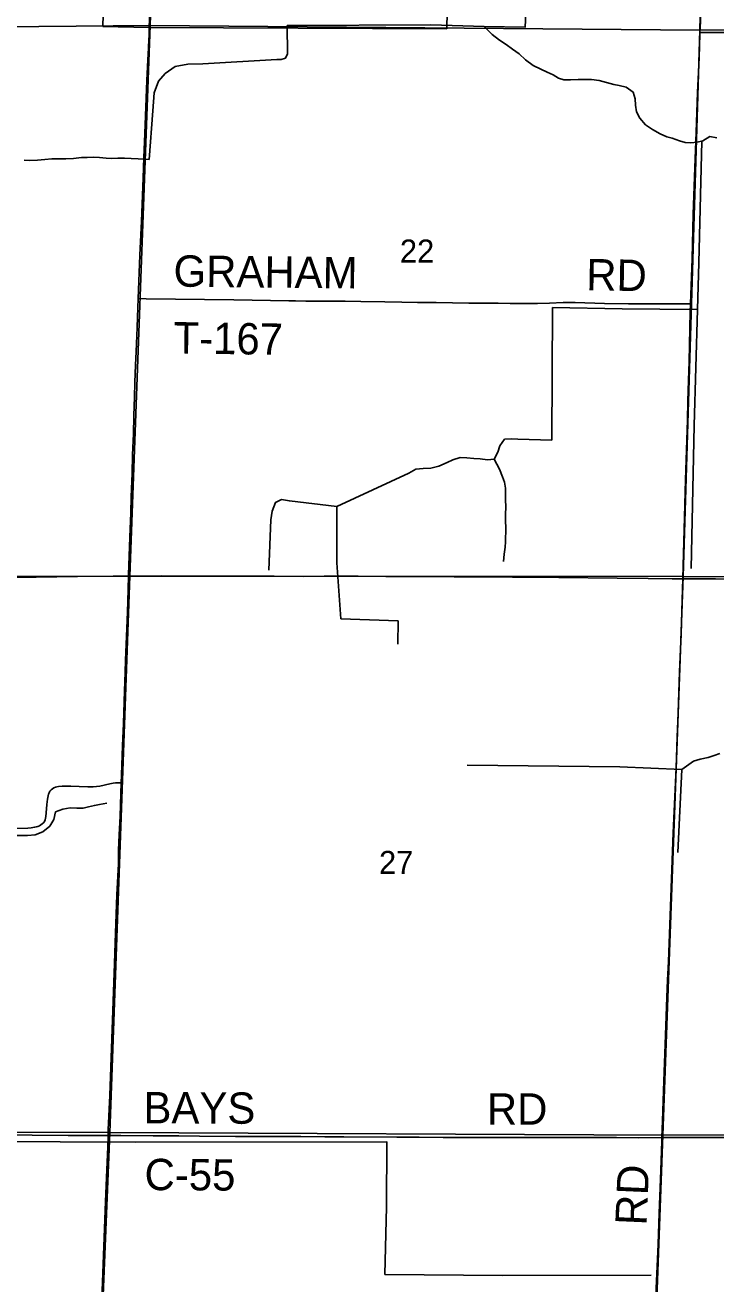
# Model space of a CAD drawing. Extents: x 1443599 to 1910620, y 1028088 to 1361369.
# Drawn here: x 1698953 to 1705561, y 1190596 to 1202642 of the extents above; entities that cross this region are included whole.
import ezdxf

# ---------------------------------------------------------------- set-up
doc = ezdxf.new("R2010")
doc.units = 0
for name, color, linetype in [('GM_X_City_Street', 7, 'Continuous'), ('GM_X_Corporation', 7, 'Continuous'), ('GM_X_County_Road', 7, 'Continuous'), ('GM_X_County_Road_Text', 7, 'Continuous'), ('GM_X_Minor_River', 7, 'Continuous'), ('GM_X_Section', 7, 'Continuous'), ('GM_X_Section_Text', 7, 'Continuous'), ('GM_X_Township_Road', 7, 'Continuous'), ('GM_X_Township_Road_Text', 7, 'Continuous')]:
    doc.layers.add(name, color=color, linetype=linetype)

msp = doc.modelspace()

# ---------------------------------------------------------------- linework, layer by layer
at = {"layer": 'GM_X_City_Street'}
msp.add_lwpolyline([(1700140, 1202620), (1700141, 1202703), (1700148, 1202867), (1700151, 1203096), (1700157, 1203293)], dxfattribs=at)
at = {"layer": 'GM_X_Corporation'}
msp.add_lwpolyline([(1699695, 1202630), (1699727, 1203755), (1699778, 1205278), (1700884, 1205268), (1702510, 1205241), (1703046, 1205239), (1703014, 1203924), (1702987, 1202608), (1700140, 1202620)], close=True, dxfattribs=at)
at = {"layer": 'GM_X_County_Road'}
for points in [[(1700034, 1200025), (1700051, 1200439), (1700066, 1200767), (1700081, 1201177), (1700088, 1201374), (1700097, 1201604), (1700117, 1202113), (1700127, 1202310), (1700132, 1202424), (1700136, 1202506), (1700138, 1202539), (1700138, 1202555), (1700140, 1202620)], [(1699942, 1197367), (1699942, 1197385), (1699950, 1197648), (1699955, 1197746), (1699960, 1197894), (1699962, 1197976), (1699967, 1198123), (1699970, 1198205), (1699975, 1198352), (1699981, 1198528), (1699988, 1198729), (1699993, 1198899), (1699996, 1198997), (1699999, 1199078), (1700003, 1199225), (1700009, 1199388), (1700015, 1199519), (1700023, 1199749), (1700027, 1199847), (1700034, 1200025)], [(1699871, 1195392), (1699874, 1195467), (1699883, 1195746), (1699892, 1195959), (1699903, 1196270), (1699910, 1196451), (1699913, 1196565), (1699927, 1196943), (1699934, 1197123), (1699942, 1197367)], [(1699747, 1192015), (1699748, 1192071), (1699762, 1192399), (1699781, 1192941), (1699807, 1193662), (1699813, 1193859), (1699831, 1194319), (1699844, 1194614), (1699844, 1194647), (1699846, 1194745), (1699852, 1194893), (1699860, 1195073), (1699867, 1195286), (1699871, 1195392)], [(1699611, 1188681), (1699617, 1188857), (1699634, 1189316), (1699654, 1189775), (1699672, 1190153), (1699691, 1190612), (1699722, 1191383), (1699731, 1191612), (1699743, 1191908), (1699747, 1192015)], [(1699747, 1192015), (1699869, 1192014), (1700178, 1192013), (1700424, 1192011), (1700621, 1192010), (1700966, 1192007), (1701262, 1192005), (1701590, 1192005), (1701820, 1192003), (1702001, 1192003), (1702510, 1192000), (1702723, 1191998), (1702953, 1191996), (1703101, 1191995), (1703405, 1191995), (1703840, 1191995), (1704301, 1191996), (1704612, 1191995), (1704825, 1191994), (1705044, 1191995)], [(1705044, 1191995), (1705170, 1191995), (1705346, 1191995), (1705541, 1191996), (1705856, 1191996), (1706435, 1191999), (1706829, 1192003), (1707009, 1192002), (1707239, 1192004), (1707436, 1192005), (1707584, 1192006), (1707896, 1192007), (1708215, 1192009), (1708471, 1192011), (1708767, 1192010), (1708931, 1192012), (1709100, 1192012), (1709325, 1192014), (1709621, 1192017), (1709933, 1192018), (1710163, 1192020), (1710310, 1192019), (1710318, 1192018)]]:
    msp.add_lwpolyline(points, dxfattribs=at)
at = {"layer": 'GM_X_Minor_River'}
for points in [[(1700139, 1201356), (1700174, 1201823), (1700187, 1201995), (1700227, 1202107), (1700292, 1202178), (1700389, 1202245), (1700510, 1202269), (1700654, 1202273), (1701359, 1202312), (1701401, 1202313), (1701443, 1202326), (1701462, 1202368), (1701460, 1202637), (1702834, 1202644), (1703345, 1202630), (1703736, 1202621), (1703775, 1203421)], [(1705570, 1201564), (1705504, 1201575), (1705438, 1201534), (1705381, 1201521), (1705321, 1201514), (1705267, 1201519), (1705213, 1201536), (1705143, 1201559), (1705091, 1201572), (1705028, 1201601), (1704954, 1201644), (1704889, 1201687), (1704833, 1201750), (1704802, 1201811), (1704793, 1201875), (1704790, 1201937), (1704769, 1202000), (1704702, 1202047), (1704636, 1202064), (1704584, 1202075), (1704514, 1202092), (1704444, 1202113), (1704372, 1202122), (1704306, 1202123), (1704244, 1202122), (1704171, 1202117), (1704107, 1202120), (1704055, 1202135), (1704004, 1202166), (1703946, 1202193), (1703886, 1202220), (1703814, 1202255), (1703741, 1202311), (1703680, 1202368), (1703614, 1202413), (1703555, 1202456), (1703491, 1202499), (1703420, 1202552), (1703345, 1202630)], [(1705426, 1201531), (1705399, 1200368), (1705386, 1199919), (1705355, 1198811), (1705324, 1197442)], [(1698942, 1201349), (1698995, 1201347), (1699069, 1201349), (1699140, 1201356), (1699207, 1201361), (1699286, 1201361), (1699341, 1201361), (1699415, 1201366), (1699493, 1201374), (1699545, 1201376), (1699602, 1201377), (1699664, 1201376), (1699726, 1201369), (1699782, 1201366), (1699840, 1201369), (1699902, 1201370), (1699968, 1201365), (1700034, 1201362), (1700139, 1201356)], [(1705386, 1199919), (1704664, 1199926), (1703999, 1199939), (1703991, 1198670), (1703668, 1198679)], [(1703668, 1198679), (1703606, 1198684), (1703540, 1198679), (1703493, 1198615), (1703476, 1198555), (1703439, 1198488), (1703377, 1198483), (1703307, 1198490), (1703246, 1198493), (1703178, 1198502), (1703114, 1198503), (1703044, 1198482), (1702989, 1198455), (1702912, 1198420), (1702834, 1198403), (1702762, 1198398), (1702689, 1198391), (1702625, 1198354)], [(1703439, 1198488), (1703491, 1198393), (1703520, 1198320), (1703538, 1198268), (1703547, 1198211), (1703548, 1198149), (1703549, 1198099), (1703552, 1198031), (1703549, 1197959), (1703550, 1197899), (1703551, 1197830), (1703549, 1197698), (1703544, 1197646), (1703535, 1197578), (1703530, 1197510)], [(1702625, 1198354), (1701936, 1198036), (1701481, 1198089), (1701405, 1198102), (1701347, 1198073), (1701315, 1197990), (1701304, 1197908), (1701283, 1197427)], [(1701936, 1198036), (1701935, 1197497), (1701973, 1196961), (1702520, 1196940), (1702519, 1196716)], [(1705599, 1195671), (1705546, 1195652), (1705488, 1195633), (1705411, 1195618), (1705347, 1195599), (1705237, 1195518)], [(1703183, 1195560), (1704642, 1195542), (1705237, 1195518), (1705199, 1194725)], [(1698746, 1194878), (1698802, 1194881), (1698853, 1194885), (1698915, 1194885), (1698975, 1194888), (1699047, 1194893), (1699120, 1194922), (1699187, 1194977), (1699228, 1195041), (1699243, 1195112), (1699312, 1195139), (1699384, 1195150), (1699446, 1195147), (1699507, 1195148), (1699559, 1195162), (1699615, 1195175), (1699665, 1195184), (1699734, 1195197)], [(1697851, 1191960), (1700006, 1191953), (1702413, 1191955), (1702411, 1191334), (1702395, 1190686), (1703522, 1190675), (1704942, 1190679)]]:
    msp.add_lwpolyline(points, dxfattribs=at)
at = {"layer": 'GM_X_Section'}
for points in [[(1695010, 1207931), (1700322, 1207924), (1700149, 1202640), (1694826, 1202591)], [(1700322, 1207924), (1705538, 1207892), (1705409, 1202593), (1700149, 1202640)], [(1705538, 1207892), (1710814, 1207878), (1710715, 1202600), (1705409, 1202593)], [(1694826, 1202591), (1700149, 1202640), (1699955, 1197367), (1694624, 1197366)], [(1700149, 1202640), (1705409, 1202593), (1705247, 1197365), (1699955, 1197367)], [(1705409, 1202593), (1710715, 1202600), (1710523, 1197340), (1705247, 1197365)], [(1694624, 1197366), (1699955, 1197367), (1699762, 1192045), (1694474, 1192060)], [(1699955, 1197367), (1705247, 1197365), (1705055, 1192018), (1699762, 1192045)], [(1705247, 1197365), (1710523, 1197340), (1710346, 1192038), (1705055, 1192018)], [(1694474, 1192060), (1699762, 1192045), (1699547, 1186749), (1694377, 1186759), (1694259, 1186758)], [(1699762, 1192045), (1705055, 1192018), (1704859, 1186726), (1704830, 1186726), (1699547, 1186749)], [(1705055, 1192018), (1710346, 1192038), (1710171, 1186721), (1704859, 1186726)]]:
    msp.add_lwpolyline(points, close=True, dxfattribs=at)
at = {"layer": 'GM_X_Township_Road'}
for points in [[(1705409, 1202573), (1705411, 1202624), (1705413, 1202678), (1705418, 1202826), (1705425, 1203039), (1705433, 1203334), (1705441, 1203580), (1705446, 1203777), (1705449, 1203900)], [(1705320, 1199974), (1705322, 1200061), (1705333, 1200406), (1705345, 1200832), (1705352, 1201013), (1705360, 1201275), (1705373, 1201619), (1705387, 1201996), (1705395, 1202193), (1705398, 1202259), (1705401, 1202340), (1705405, 1202437), (1705405, 1202453), (1705406, 1202484), (1705407, 1202515), (1705408, 1202531), (1705409, 1202573)], [(1705409, 1202573), (1705421, 1202573), (1705567, 1202572), (1705715, 1202573), (1706010, 1202574), (1706191, 1202576), (1706766, 1202579), (1707111, 1202581), (1707603, 1202580), (1708047, 1202581)], [(1700034, 1200025), (1700110, 1200023), (1700948, 1200013), (1701474, 1200004), (1701539, 1200003), (1701638, 1200001), (1701736, 1200000), (1701786, 1199999), (1701851, 1199999), (1701933, 1199999), (1702015, 1199999), (1702163, 1199997), (1702393, 1199994), (1702557, 1199991), (1702705, 1199988), (1702886, 1199986), (1703198, 1199982), (1703362, 1199981), (1703471, 1199981)], [(1703471, 1199981), (1703477, 1199981), (1703592, 1199979), (1703707, 1199978), (1703855, 1199979), (1703970, 1199982), (1704101, 1199986), (1704216, 1199986), (1704495, 1199979), (1704725, 1199976), (1704873, 1199976), (1705136, 1199975), (1705267, 1199974), (1705320, 1199974)], [(1705245, 1197344), (1705249, 1197470), (1705258, 1197814), (1705272, 1198290), (1705290, 1198864), (1705294, 1199044), (1705300, 1199241), (1705305, 1199422), (1705317, 1199897), (1705320, 1199974)], [(1692942, 1197347), (1693185, 1197342), (1693529, 1197339), (1693940, 1197335), (1694235, 1197331), (1694579, 1197328), (1695219, 1197330), (1695711, 1197331), (1696007, 1197333), (1696285, 1197335), (1696482, 1197336), (1697171, 1197341), (1697467, 1197344), (1697745, 1197346), (1698418, 1197353), (1699058, 1197360), (1699452, 1197365), (1699796, 1197367), (1699942, 1197367)], [(1699942, 1197367), (1700091, 1197368), (1700255, 1197370), (1700403, 1197369), (1701009, 1197369), (1701107, 1197368), (1701189, 1197369), (1701254, 1197369), (1701336, 1197368), (1701615, 1197366), (1701812, 1197367), (1702140, 1197367), (1702402, 1197365), (1702648, 1197366), (1703058, 1197363), (1703616, 1197358), (1704059, 1197355), (1704617, 1197349), (1704912, 1197347), (1705142, 1197343), (1705245, 1197344)], [(1705044, 1191995), (1705050, 1192157), (1705063, 1192534), (1705080, 1192977), (1705093, 1193338), (1705099, 1193502), (1705107, 1193682), (1705153, 1194912), (1705180, 1195535), (1705192, 1195830), (1705201, 1196060), (1705214, 1196453), (1705228, 1196814), (1705238, 1197142), (1705245, 1197344)], [(1705245, 1197344), (1705557, 1197342), (1705869, 1197340), (1706115, 1197339), (1706623, 1197336), (1707066, 1197334), (1707361, 1197331), (1707706, 1197329), (1707899, 1197329)], [(1698780, 1194952), (1698977, 1194958), (1699009, 1194961), (1699042, 1194965), (1699058, 1194968), (1699074, 1194972), (1699089, 1194978), (1699103, 1194987), (1699116, 1194997), (1699127, 1195009), (1699136, 1195022), (1699143, 1195037), (1699148, 1195053), (1699151, 1195069), (1699155, 1195102), (1699161, 1195184), (1699166, 1195233), (1699171, 1195265), (1699175, 1195281), (1699182, 1195296), (1699190, 1195310), (1699200, 1195323), (1699213, 1195334), (1699226, 1195343), (1699242, 1195349), (1699257, 1195352), (1699273, 1195355), (1699306, 1195357), (1699388, 1195357), (1699470, 1195354), (1699552, 1195352), (1699602, 1195353), (1699634, 1195355), (1699667, 1195360), (1699763, 1195382), (1699795, 1195387), (1699817, 1195389), (1699834, 1195390), (1699855, 1195391), (1699871, 1195392)], [(1695773, 1192035), (1696323, 1192032), (1696685, 1192032), (1697014, 1192028), (1697145, 1192027), (1697392, 1192027), (1697787, 1192024), (1698099, 1192023), (1698477, 1192022), (1699020, 1192018), (1699365, 1192016), (1699661, 1192015), (1699747, 1192015)], [(1704941, 1189351), (1704945, 1189468), (1704955, 1189714), (1704964, 1189927), (1704972, 1190140), (1704979, 1190321), (1704989, 1190550), (1705008, 1190976), (1705019, 1191272), (1705026, 1191436), (1705035, 1191682), (1705043, 1191960), (1705044, 1191995)]]:
    msp.add_lwpolyline(points, dxfattribs=at)

# ---------------------------------------------------------------- texts
at = {"layer": 'GM_X_County_Road_Text'}
for s, rotation, p in [('BAYS', 359.7441, (1700084, 1192132)), ('RD', 0, (1703370, 1192119)), ('C-55', 359.654, (1700094, 1191493))]:
    msp.add_text(s, height=300, rotation=rotation, dxfattribs=at).set_placement(p)
at = {"layer": 'GM_X_Section_Text'}
for s, p in [('22', (1702538, 1200369)), ('27', (1702338, 1194518))]:
    msp.add_text(s, height=221, rotation=0, dxfattribs=at).set_placement(p)
at = {"layer": 'GM_X_Township_Road_Text'}
for s, rotation, p in [('GRAHAM', 359.3814, (1700371, 1200140)), ('RD', 359.0252, (1704319, 1200105)), ('T-167', 359.1579, (1700370, 1199501)), ('RD', 87.5311, (1704898, 1191151))]:
    msp.add_text(s, height=300, rotation=rotation, dxfattribs=at).set_placement(p)

doc.saveas('drawing.dxf')
